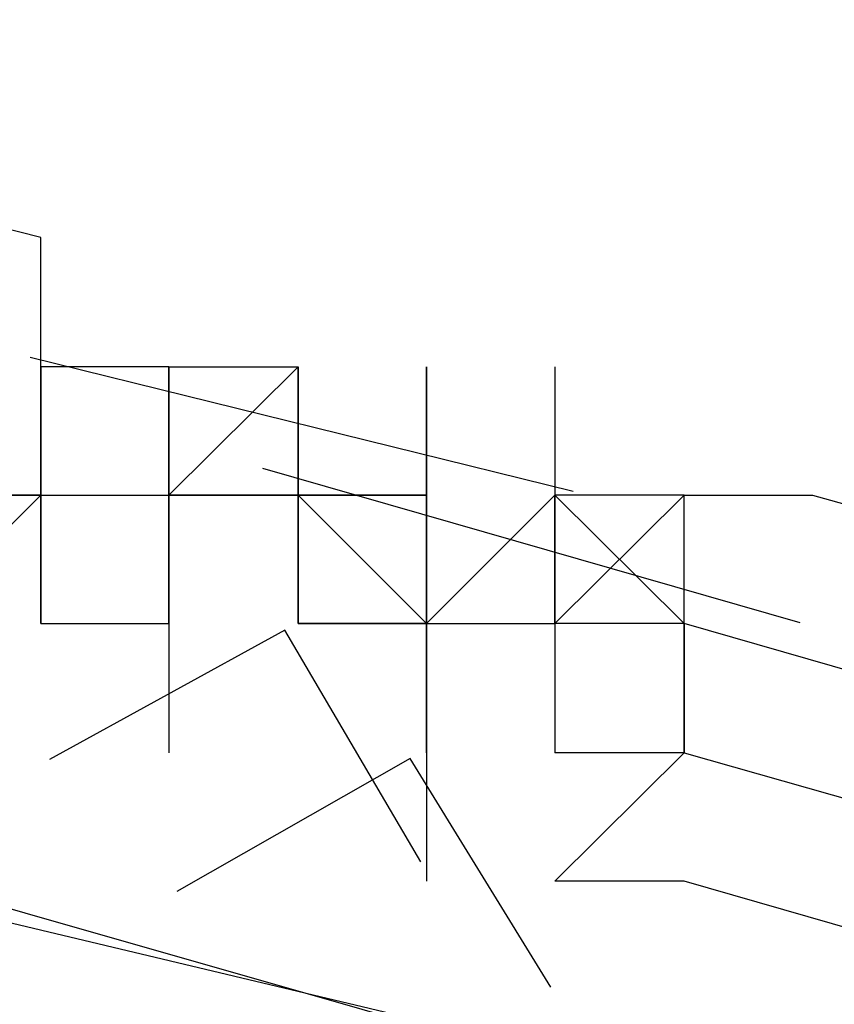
# Model space of a CAD drawing. Header units: feet. Extents: x -79 to 198, y -22 to 181.
# Tile 801 of 982: x 115.4778 to 115.5623, y 150.4183 to 150.5204. Entities that reach past the tile are written whole.
import ezdxf

# ---------------------------------------------------------------- set-up
doc = ezdxf.new("R2010")
doc.units = ezdxf.units.FT
doc.layers.add('A-LINEA', color=7, linetype='CONTINUOUS')

msp = doc.modelspace()

# ---------------------------------------------------------------- linework, layer by layer
at = {"layer": 'A-LINEA'}
for p, q in [((115.48, 150.4978), (115.48, 150.4978)), ((115.48, 150.4978), (115.48, 150.4978)), ((115.4789, 150.4854), (115.5352, 150.4715)), ((115.4789, 150.4854), (115.5352, 150.4715)), ((115.48, 150.4844), (115.48, 150.4844)), ((115.48, 150.4844), (115.48, 150.4844)), ((115.48, 150.4711), (115.48, 150.4844)), ((115.48, 150.4844), (115.48, 150.4844)), ((115.48, 150.4844), (115.48, 150.4844)), ((115.48, 150.4844), (115.48, 150.4844)), ((115.48, 150.4844), (115.48, 150.4844)), ((115.48, 150.4844), (115.48, 150.4844)), ((115.48, 150.4844), (115.48, 150.4844)), ((115.48, 150.4844), (115.48, 150.4711)), ((115.48, 150.4844), (115.48, 150.4711)), ((115.48, 150.4844), (115.48, 150.4844)), ((115.48, 150.4844), (115.48, 150.4711)), ((115.48, 150.4844), (115.48, 150.4711)), ((115.48, 150.4844), (115.48, 150.4844)), ((115.48, 150.4844), (115.48, 150.4844)), ((115.4933, 150.4844), (115.48, 150.4844)), ((115.48, 150.4844), (115.48, 150.4844)), ((115.4933, 150.4844), (115.48, 150.4844)), ((115.48, 150.4844), (115.48, 150.4844)), ((115.48, 150.4844), (115.48, 150.4844)), ((115.48, 150.4711), (115.48, 150.4844)), ((115.48, 150.4844), (115.48, 150.4844)), ((115.48, 150.4844), (115.48, 150.4844)), ((115.48, 150.4844), (115.48, 150.4844)), ((115.48, 150.4844), (115.48, 150.4844)), ((115.48, 150.4844), (115.48, 150.4844)), ((115.48, 150.4711), (115.48, 150.4844)), ((115.48, 150.4844), (115.48, 150.4844)), ((115.48, 150.4844), (115.48, 150.4844)), ((115.48, 150.4844), (115.48, 150.4844)), ((115.48, 150.4844), (115.48, 150.4844)), ((115.48, 150.4844), (115.48, 150.4844)), ((115.48, 150.4844), (115.48, 150.4844)), ((115.48, 150.4844), (115.48, 150.4711)), ((115.48, 150.4844), (115.48, 150.4711)), ((115.48, 150.4844), (115.48, 150.4844)), ((115.48, 150.4844), (115.48, 150.4711)), ((115.48, 150.4844), (115.48, 150.4711)), ((115.48, 150.4844), (115.48, 150.4844)), ((115.48, 150.4844), (115.48, 150.4844)), ((115.4933, 150.4844), (115.48, 150.4844)), ((115.48, 150.4844), (115.48, 150.4844)), ((115.4933, 150.4844), (115.48, 150.4844)), ((115.48, 150.4844), (115.48, 150.4844)), ((115.48, 150.4844), (115.48, 150.4844)), ((115.48, 150.4711), (115.48, 150.4844)), ((115.48, 150.4844), (115.48, 150.4844)), ((115.48, 150.4844), (115.48, 150.4844)), ((115.48, 150.4844), (115.48, 150.4844)), ((115.4933, 150.4844), (115.4933, 150.4844)), ((115.4933, 150.4844), (115.5067, 150.4844)), ((115.4933, 150.4711), (115.4933, 150.4844)), ((115.4933, 150.4844), (115.5067, 150.4844)), ((115.4933, 150.4844), (115.4933, 150.4844)), ((115.4933, 150.4844), (115.4933, 150.4844)), ((115.4933, 150.4844), (115.4933, 150.4844)), ((115.4933, 150.4844), (115.4933, 150.4844)), ((115.4933, 150.4844), (115.4933, 150.4844)), ((115.4933, 150.4844), (115.4933, 150.4844)), ((115.4933, 150.4844), (115.4933, 150.4844)), ((115.4933, 150.4844), (115.4933, 150.4844)), ((115.4933, 150.4844), (115.4933, 150.4844)), ((115.4933, 150.4844), (115.4933, 150.4844)), ((115.4933, 150.4844), (115.4933, 150.4844)), ((115.4933, 150.4844), (115.4933, 150.4844)), ((115.4933, 150.4844), (115.4933, 150.4844)), ((115.4933, 150.4844), (115.4933, 150.4844)), ((115.4933, 150.4844), (115.4933, 150.4844)), ((115.4933, 150.4844), (115.4933, 150.4844)), ((115.4933, 150.4844), (115.4933, 150.4711)), ((115.4933, 150.4844), (115.4933, 150.4844)), ((115.4933, 150.4844), (115.4933, 150.4844)), ((115.4933, 150.4844), (115.5067, 150.4844)), ((115.4933, 150.4711), (115.4933, 150.4844)), ((115.4933, 150.4844), (115.5067, 150.4844)), ((115.4933, 150.4844), (115.4933, 150.4844)), ((115.4933, 150.4844), (115.4933, 150.4844)), ((115.4933, 150.4844), (115.4933, 150.4844)), ((115.4933, 150.4844), (115.4933, 150.4844)), ((115.4933, 150.4844), (115.4933, 150.4844)), ((115.4933, 150.4844), (115.4933, 150.4844)), ((115.4933, 150.4844), (115.4933, 150.4844)), ((115.4933, 150.4844), (115.4933, 150.4844)), ((115.4933, 150.4844), (115.4933, 150.4844)), ((115.4933, 150.4844), (115.4933, 150.4844)), ((115.4933, 150.4844), (115.4933, 150.4844)), ((115.4933, 150.4844), (115.4933, 150.4844)), ((115.4933, 150.4844), (115.4933, 150.4844)), ((115.4933, 150.4844), (115.4933, 150.4844)), ((115.4933, 150.4844), (115.4933, 150.4844)), ((115.4933, 150.4844), (115.4933, 150.4844)), ((115.4933, 150.4844), (115.4933, 150.4711)), ((115.4933, 150.4844), (115.4933, 150.4844)), ((115.5067, 150.4844), (115.5067, 150.4844)), ((115.5067, 150.4844), (115.5067, 150.4844)), ((115.5067, 150.4711), (115.5067, 150.4844)), ((115.5067, 150.4844), (115.5067, 150.4844)), ((115.5067, 150.4844), (115.5067, 150.4844)), ((115.5067, 150.4844), (115.5067, 150.4844)), ((115.5067, 150.4844), (115.5067, 150.4844)), ((115.5067, 150.4711), (115.5067, 150.4844)), ((115.5067, 150.4844), (115.5067, 150.4844)), ((115.5067, 150.4711), (115.5067, 150.4844)), ((115.5067, 150.4844), (115.5067, 150.4844)), ((115.5067, 150.4844), (115.5067, 150.4844)), ((115.5067, 150.4844), (115.5067, 150.4844)), ((115.5067, 150.4844), (115.5067, 150.4844)), ((115.5067, 150.4844), (115.5067, 150.4711)), ((115.5067, 150.4844), (115.5067, 150.4844)), ((115.5067, 150.4844), (115.5067, 150.4844)), ((115.5067, 150.4844), (115.5067, 150.4844)), ((115.5067, 150.4844), (115.5067, 150.4844)), ((115.5067, 150.4844), (115.5067, 150.4844)), ((115.5067, 150.4844), (115.5067, 150.4844)), ((115.5067, 150.4844), (115.5067, 150.4844)), ((115.5067, 150.4844), (115.5067, 150.4844)), ((115.5067, 150.4711), (115.5067, 150.4844)), ((115.5067, 150.4844), (115.5067, 150.4844)), ((115.5067, 150.4844), (115.5067, 150.4844)), ((115.5067, 150.4844), (115.5067, 150.4844)), ((115.5067, 150.4711), (115.5067, 150.4844)), ((115.5067, 150.4844), (115.5067, 150.4844)), ((115.5067, 150.4844), (115.5067, 150.4844)), ((115.5067, 150.4844), (115.5067, 150.4844)), ((115.5067, 150.4844), (115.5067, 150.4844)), ((115.5067, 150.4711), (115.5067, 150.4844)), ((115.5067, 150.4844), (115.5067, 150.4844)), ((115.5067, 150.4711), (115.5067, 150.4844)), ((115.5067, 150.4844), (115.5067, 150.4844)), ((115.5067, 150.4844), (115.5067, 150.4844)), ((115.5067, 150.4844), (115.5067, 150.4844)), ((115.5067, 150.4844), (115.5067, 150.4844)), ((115.5067, 150.4844), (115.5067, 150.4711)), ((115.5067, 150.4844), (115.5067, 150.4844)), ((115.5067, 150.4844), (115.5067, 150.4844)), ((115.5067, 150.4844), (115.5067, 150.4844)), ((115.5067, 150.4844), (115.5067, 150.4844)), ((115.5067, 150.4844), (115.5067, 150.4844)), ((115.5067, 150.4844), (115.5067, 150.4844)), ((115.5067, 150.4844), (115.5067, 150.4844)), ((115.5067, 150.4844), (115.5067, 150.4844)), ((115.5067, 150.4711), (115.5067, 150.4844)), ((115.5067, 150.4844), (115.5067, 150.4844)), ((115.52, 150.4711), (115.52, 150.4844)), ((115.52, 150.4844), (115.52, 150.4844)), ((115.52, 150.4844), (115.52, 150.4711)), ((115.52, 150.4844), (115.52, 150.4844)), ((115.52, 150.4844), (115.52, 150.4711)), ((115.52, 150.4844), (115.52, 150.4711)), ((115.52, 150.4711), (115.52, 150.4844)), ((115.52, 150.4844), (115.52, 150.4844)), ((115.52, 150.4844), (115.52, 150.4711)), ((115.52, 150.4844), (115.52, 150.4844)), ((115.52, 150.4844), (115.52, 150.4711)), ((115.52, 150.4844), (115.52, 150.4711)), ((115.5333, 150.4844), (115.5333, 150.4711)), ((115.5333, 150.4844), (115.5333, 150.4711)), ((115.503, 150.4739), (115.5587, 150.4579)), ((115.503, 150.4739), (115.5587, 150.4579)), ((115.4667, 150.4711), (115.48, 150.4711)), ((115.4667, 150.4578), (115.48, 150.4711)), ((115.48, 150.4711), (115.4667, 150.4711)), ((115.4667, 150.4711), (115.48, 150.4711)), ((115.4667, 150.4578), (115.48, 150.4711)), ((115.48, 150.4711), (115.4667, 150.4711)), ((115.48, 150.4711), (115.48, 150.4711)), ((115.48, 150.4578), (115.48, 150.4711)), ((115.48, 150.4711), (115.48, 150.4711)), ((115.48, 150.4711), (115.48, 150.4711)), ((115.48, 150.4711), (115.48, 150.4711)), ((115.48, 150.4711), (115.48, 150.4711)), ((115.48, 150.4711), (115.48, 150.4711)), ((115.48, 150.4711), (115.48, 150.4711)), ((115.48, 150.4711), (115.48, 150.4711)), ((115.48, 150.4711), (115.48, 150.4711)), ((115.48, 150.4711), (115.48, 150.4711)), ((115.48, 150.4711), (115.4933, 150.4711)), ((115.48, 150.4711), (115.4933, 150.4711)), ((115.48, 150.4711), (115.48, 150.4711)), ((115.48, 150.4711), (115.48, 150.4711)), ((115.48, 150.4711), (115.4933, 150.4711)), ((115.48, 150.4711), (115.4933, 150.4711)), ((115.48, 150.4711), (115.4933, 150.4711)), ((115.48, 150.4711), (115.48, 150.4711)), ((115.48, 150.4711), (115.48, 150.4711)), ((115.48, 150.4711), (115.48, 150.4711)), ((115.48, 150.4711), (115.48, 150.4711)), ((115.48, 150.4711), (115.48, 150.4711)), ((115.48, 150.4711), (115.48, 150.4711)), ((115.48, 150.4711), (115.48, 150.4711)), ((115.48, 150.4711), (115.48, 150.4578)), ((115.48, 150.4711), (115.48, 150.4711)), ((115.48, 150.4711), (115.48, 150.4711)), ((115.48, 150.4711), (115.48, 150.4711)), ((115.48, 150.4711), (115.48, 150.4711)), ((115.48, 150.4578), (115.48, 150.4711)), ((115.48, 150.4711), (115.48, 150.4711)), ((115.48, 150.4711), (115.48, 150.4711)), ((115.48, 150.4711), (115.48, 150.4711)), ((115.48, 150.4711), (115.48, 150.4711)), ((115.48, 150.4711), (115.48, 150.4711)), ((115.48, 150.4711), (115.48, 150.4711)), ((115.48, 150.4711), (115.48, 150.4711)), ((115.48, 150.4711), (115.48, 150.4711)), ((115.48, 150.4711), (115.48, 150.4711)), ((115.48, 150.4711), (115.4933, 150.4711)), ((115.48, 150.4711), (115.4933, 150.4711)), ((115.48, 150.4711), (115.48, 150.4711)), ((115.48, 150.4711), (115.48, 150.4711)), ((115.48, 150.4711), (115.4933, 150.4711)), ((115.48, 150.4711), (115.4933, 150.4711)), ((115.48, 150.4711), (115.4933, 150.4711)), ((115.48, 150.4711), (115.48, 150.4711)), ((115.48, 150.4711), (115.48, 150.4711)), ((115.48, 150.4711), (115.48, 150.4711)), ((115.48, 150.4711), (115.48, 150.4711)), ((115.48, 150.4711), (115.48, 150.4711)), ((115.48, 150.4711), (115.48, 150.4711)), ((115.48, 150.4711), (115.48, 150.4711)), ((115.48, 150.4711), (115.48, 150.4578)), ((115.48, 150.4711), (115.48, 150.4711)), ((115.48, 150.4711), (115.48, 150.4711)), ((115.48, 150.4711), (115.48, 150.4711)), ((115.4933, 150.4711), (115.4933, 150.4711)), ((115.5067, 150.4711), (115.4933, 150.4711)), ((115.4933, 150.4711), (115.4933, 150.4711)), ((115.4933, 150.4711), (115.4933, 150.4711)), ((115.4933, 150.4711), (115.4933, 150.4711)), ((115.4933, 150.4711), (115.4933, 150.4711)), ((115.4933, 150.4711), (115.4933, 150.4711)), ((115.4933, 150.4711), (115.4933, 150.4711)), ((115.4933, 150.4711), (115.4933, 150.4711)), ((115.4933, 150.4711), (115.4933, 150.4711)), ((115.4933, 150.4711), (115.4933, 150.4711)), ((115.4933, 150.4711), (115.4933, 150.4711)), ((115.4933, 150.4711), (115.4933, 150.4711)), ((115.4933, 150.4711), (115.4933, 150.4711)), ((115.4933, 150.4711), (115.4933, 150.4711)), ((115.4933, 150.4711), (115.4933, 150.4711)), ((115.4933, 150.4578), (115.4933, 150.4711)), ((115.4933, 150.4711), (115.4933, 150.4711)), ((115.4933, 150.4711), (115.4933, 150.4711)), ((115.4933, 150.4711), (115.4933, 150.4711)), ((115.4933, 150.4711), (115.4933, 150.4578)), ((115.4933, 150.4711), (115.4933, 150.4578)), ((115.4933, 150.4711), (115.4933, 150.4711)), ((115.4933, 150.4711), (115.4933, 150.4711)), ((115.4933, 150.4711), (115.5067, 150.4711)), ((115.4933, 150.4711), (115.4933, 150.4711)), ((115.5067, 150.4711), (115.4933, 150.4711)), ((115.4933, 150.4711), (115.4933, 150.4711)), ((115.4933, 150.4711), (115.4933, 150.4711)), ((115.4933, 150.4711), (115.4933, 150.4711)), ((115.4933, 150.4578), (115.4933, 150.4711)), ((115.5067, 150.4711), (115.4933, 150.4711)), ((115.4933, 150.4711), (115.4933, 150.4711)), ((115.4933, 150.4711), (115.4933, 150.4711)), ((115.4933, 150.4711), (115.4933, 150.4711)), ((115.4933, 150.4578), (115.4933, 150.4711)), ((115.4933, 150.4711), (115.4933, 150.4711)), ((115.5067, 150.4711), (115.4933, 150.4711)), ((115.4933, 150.4711), (115.4933, 150.4711)), ((115.4933, 150.4711), (115.4933, 150.4711)), ((115.4933, 150.4711), (115.4933, 150.4711)), ((115.4933, 150.4711), (115.4933, 150.4711)), ((115.4933, 150.4711), (115.4933, 150.4711)), ((115.4933, 150.4711), (115.4933, 150.4711)), ((115.4933, 150.4711), (115.4933, 150.4711)), ((115.4933, 150.4711), (115.4933, 150.4711)), ((115.4933, 150.4711), (115.4933, 150.4711)), ((115.4933, 150.4711), (115.4933, 150.4711)), ((115.4933, 150.4711), (115.4933, 150.4711)), ((115.4933, 150.4711), (115.4933, 150.4711)), ((115.4933, 150.4711), (115.4933, 150.4711)), ((115.4933, 150.4711), (115.4933, 150.4711)), ((115.4933, 150.4578), (115.4933, 150.4711)), ((115.4933, 150.4711), (115.4933, 150.4711)), ((115.4933, 150.4711), (115.4933, 150.4711)), ((115.4933, 150.4711), (115.4933, 150.4711)), ((115.4933, 150.4711), (115.4933, 150.4578)), ((115.4933, 150.4711), (115.4933, 150.4578)), ((115.4933, 150.4711), (115.4933, 150.4711)), ((115.4933, 150.4711), (115.4933, 150.4711)), ((115.4933, 150.4711), (115.5067, 150.4711)), ((115.4933, 150.4711), (115.4933, 150.4711)), ((115.5067, 150.4711), (115.4933, 150.4711)), ((115.4933, 150.4711), (115.4933, 150.4711)), ((115.4933, 150.4711), (115.4933, 150.4711)), ((115.4933, 150.4711), (115.4933, 150.4711)), ((115.4933, 150.4578), (115.4933, 150.4711)), ((115.5067, 150.4711), (115.4933, 150.4711)), ((115.4933, 150.4711), (115.4933, 150.4711)), ((115.4933, 150.4711), (115.4933, 150.4711)), ((115.4933, 150.4711), (115.4933, 150.4711)), ((115.4933, 150.4578), (115.4933, 150.4711)), ((115.5067, 150.4711), (115.5067, 150.4711)), ((115.5067, 150.4578), (115.5067, 150.4711)), ((115.5067, 150.4711), (115.5067, 150.4711)), ((115.5067, 150.4578), (115.5067, 150.4711)), ((115.5067, 150.4711), (115.5067, 150.4711)), ((115.5067, 150.4711), (115.5067, 150.4711)), ((115.52, 150.4711), (115.5067, 150.4711)), ((115.5067, 150.4711), (115.5067, 150.4711)), ((115.5067, 150.4711), (115.5067, 150.4711)), ((115.5067, 150.4711), (115.5067, 150.4711)), ((115.5067, 150.4711), (115.5067, 150.4711)), ((115.5067, 150.4711), (115.5067, 150.4711)), ((115.5067, 150.4711), (115.5067, 150.4711)), ((115.5067, 150.4711), (115.5067, 150.4711)), ((115.5067, 150.4711), (115.5067, 150.4711)), ((115.5067, 150.4711), (115.5067, 150.4711)), ((115.5067, 150.4711), (115.5067, 150.4711)), ((115.5067, 150.4711), (115.5067, 150.4711)), ((115.5067, 150.4711), (115.5067, 150.4711)), ((115.5067, 150.4711), (115.5067, 150.4711)), ((115.5067, 150.4711), (115.5067, 150.4711)), ((115.5067, 150.4711), (115.5067, 150.4711)), ((115.5067, 150.4711), (115.5067, 150.4711)), ((115.5067, 150.4711), (115.5067, 150.4711)), ((115.5067, 150.4711), (115.5067, 150.4711)), ((115.5067, 150.4578), (115.5067, 150.4711)), ((115.5067, 150.4711), (115.5067, 150.4711)), ((115.5067, 150.4711), (115.5067, 150.4711)), ((115.5067, 150.4711), (115.5067, 150.4711)), ((115.5067, 150.4711), (115.5067, 150.4711)), ((115.5067, 150.4711), (115.5067, 150.4711)), ((115.5067, 150.4711), (115.5067, 150.4711)), ((115.5067, 150.4711), (115.5067, 150.4711)), ((115.5067, 150.4711), (115.5067, 150.4711)), ((115.5067, 150.4711), (115.5067, 150.4711)), ((115.5067, 150.4711), (115.5067, 150.4711)), ((115.5067, 150.4711), (115.5067, 150.4711)), ((115.5067, 150.4711), (115.5067, 150.4711)), ((115.5067, 150.4711), (115.5067, 150.4711)), ((115.5067, 150.4711), (115.5067, 150.4711)), ((115.5067, 150.4711), (115.5067, 150.4711)), ((115.5067, 150.4711), (115.5067, 150.4711)), ((115.5067, 150.4711), (115.5067, 150.4711)), ((115.5067, 150.4711), (115.5067, 150.4711)), ((115.5067, 150.4711), (115.5067, 150.4711)), ((115.5067, 150.4711), (115.5067, 150.4711)), ((115.5067, 150.4711), (115.5067, 150.4711)), ((115.5067, 150.4578), (115.5067, 150.4711)), ((115.5067, 150.4578), (115.5067, 150.4711)), ((115.5067, 150.4711), (115.5067, 150.4711)), ((115.5067, 150.4711), (115.5067, 150.4711)), ((115.5067, 150.4711), (115.5067, 150.4711)), ((115.5067, 150.4578), (115.5067, 150.4711)), ((115.5067, 150.4711), (115.5067, 150.4711)), ((115.5067, 150.4578), (115.5067, 150.4711)), ((115.5067, 150.4711), (115.5067, 150.4711)), ((115.5067, 150.4711), (115.5067, 150.4711)), ((115.52, 150.4711), (115.5067, 150.4711)), ((115.5067, 150.4711), (115.5067, 150.4711)), ((115.5067, 150.4711), (115.5067, 150.4711)), ((115.5067, 150.4711), (115.5067, 150.4711)), ((115.5067, 150.4711), (115.5067, 150.4711)), ((115.5067, 150.4711), (115.5067, 150.4711)), ((115.5067, 150.4711), (115.5067, 150.4711)), ((115.5067, 150.4711), (115.5067, 150.4711)), ((115.5067, 150.4711), (115.5067, 150.4711)), ((115.5067, 150.4711), (115.5067, 150.4711)), ((115.5067, 150.4711), (115.5067, 150.4711)), ((115.5067, 150.4711), (115.5067, 150.4711)), ((115.5067, 150.4711), (115.5067, 150.4711)), ((115.5067, 150.4711), (115.5067, 150.4711)), ((115.5067, 150.4711), (115.5067, 150.4711)), ((115.5067, 150.4711), (115.5067, 150.4711)), ((115.5067, 150.4711), (115.5067, 150.4711)), ((115.5067, 150.4711), (115.5067, 150.4711)), ((115.5067, 150.4711), (115.5067, 150.4711)), ((115.5067, 150.4578), (115.5067, 150.4711)), ((115.5067, 150.4711), (115.5067, 150.4711)), ((115.5067, 150.4711), (115.5067, 150.4711)), ((115.5067, 150.4711), (115.5067, 150.4711)), ((115.5067, 150.4711), (115.5067, 150.4711)), ((115.5067, 150.4711), (115.5067, 150.4711)), ((115.5067, 150.4711), (115.5067, 150.4711)), ((115.5067, 150.4711), (115.5067, 150.4711)), ((115.5067, 150.4711), (115.5067, 150.4711)), ((115.5067, 150.4711), (115.5067, 150.4711)), ((115.5067, 150.4711), (115.5067, 150.4711)), ((115.5067, 150.4711), (115.5067, 150.4711)), ((115.5067, 150.4711), (115.5067, 150.4711)), ((115.5067, 150.4711), (115.5067, 150.4711)), ((115.5067, 150.4711), (115.5067, 150.4711)), ((115.5067, 150.4711), (115.5067, 150.4711)), ((115.5067, 150.4711), (115.5067, 150.4711)), ((115.5067, 150.4711), (115.5067, 150.4711)), ((115.5067, 150.4711), (115.5067, 150.4711)), ((115.5067, 150.4711), (115.5067, 150.4711)), ((115.5067, 150.4711), (115.5067, 150.4711)), ((115.5067, 150.4711), (115.5067, 150.4711)), ((115.5067, 150.4578), (115.5067, 150.4711)), ((115.5067, 150.4578), (115.5067, 150.4711)), ((115.5067, 150.4711), (115.5067, 150.4711)), ((115.5067, 150.4711), (115.5067, 150.4711)), ((115.52, 150.4711), (115.52, 150.4711)), ((115.52, 150.4711), (115.52, 150.4711)), ((115.52, 150.4711), (115.52, 150.4711)), ((115.52, 150.4711), (115.52, 150.4711)), ((115.52, 150.4711), (115.52, 150.4711)), ((115.52, 150.4711), (115.52, 150.4711)), ((115.52, 150.4711), (115.52, 150.4711)), ((115.52, 150.4711), (115.52, 150.4711)), ((115.52, 150.4711), (115.52, 150.4711)), ((115.52, 150.4711), (115.52, 150.4711)), ((115.52, 150.4711), (115.52, 150.4711)), ((115.52, 150.4711), (115.52, 150.4711)), ((115.52, 150.4711), (115.52, 150.4711)), ((115.52, 150.4711), (115.52, 150.4711)), ((115.52, 150.4711), (115.52, 150.4711)), ((115.52, 150.4711), (115.52, 150.4711)), ((115.52, 150.4711), (115.52, 150.4711)), ((115.52, 150.4711), (115.52, 150.4711)), ((115.52, 150.4711), (115.52, 150.4711)), ((115.52, 150.4711), (115.52, 150.4711)), ((115.52, 150.4711), (115.52, 150.4711)), ((115.52, 150.4711), (115.52, 150.4711)), ((115.52, 150.4711), (115.52, 150.4711)), ((115.52, 150.4711), (115.52, 150.4711)), ((115.52, 150.4711), (115.52, 150.4711)), ((115.52, 150.4711), (115.52, 150.4711)), ((115.52, 150.4711), (115.52, 150.4711)), ((115.52, 150.4711), (115.52, 150.4711)), ((115.52, 150.4711), (115.52, 150.4711)), ((115.52, 150.4711), (115.52, 150.4711)), ((115.52, 150.4711), (115.52, 150.4711)), ((115.52, 150.4711), (115.52, 150.4711)), ((115.52, 150.4711), (115.52, 150.4711)), ((115.52, 150.4711), (115.52, 150.4711)), ((115.52, 150.4711), (115.52, 150.4711)), ((115.52, 150.4711), (115.52, 150.4711)), ((115.52, 150.4711), (115.52, 150.4711)), ((115.52, 150.4711), (115.52, 150.4711)), ((115.52, 150.4711), (115.52, 150.4711)), ((115.52, 150.4711), (115.52, 150.4711)), ((115.52, 150.4711), (115.52, 150.4711)), ((115.52, 150.4711), (115.52, 150.4711)), ((115.52, 150.4711), (115.52, 150.4711)), ((115.52, 150.4711), (115.52, 150.4711)), ((115.52, 150.4711), (115.52, 150.4711)), ((115.52, 150.4711), (115.52, 150.4711)), ((115.52, 150.4711), (115.52, 150.4711)), ((115.52, 150.4711), (115.52, 150.4711)), ((115.52, 150.4711), (115.52, 150.4711)), ((115.52, 150.4711), (115.52, 150.4711)), ((115.52, 150.4711), (115.52, 150.4711)), ((115.52, 150.4711), (115.52, 150.4711)), ((115.52, 150.4711), (115.52, 150.4711)), ((115.52, 150.4711), (115.52, 150.4711)), ((115.52, 150.4711), (115.52, 150.4711)), ((115.52, 150.4711), (115.52, 150.4711)), ((115.52, 150.4711), (115.52, 150.4711)), ((115.52, 150.4711), (115.52, 150.4711)), ((115.52, 150.4711), (115.52, 150.4711)), ((115.52, 150.4711), (115.52, 150.4711)), ((115.52, 150.4711), (115.52, 150.4711)), ((115.52, 150.4711), (115.52, 150.4711)), ((115.52, 150.4711), (115.52, 150.4711)), ((115.52, 150.4711), (115.52, 150.4711)), ((115.52, 150.4711), (115.52, 150.4711)), ((115.52, 150.4711), (115.52, 150.4711)), ((115.52, 150.4711), (115.52, 150.4711)), ((115.52, 150.4711), (115.52, 150.4711)), ((115.52, 150.4711), (115.52, 150.4711)), ((115.52, 150.4711), (115.52, 150.4711)), ((115.52, 150.4711), (115.52, 150.4711)), ((115.52, 150.4711), (115.52, 150.4711)), ((115.52, 150.4711), (115.52, 150.4711)), ((115.52, 150.4711), (115.52, 150.4711)), ((115.52, 150.4711), (115.52, 150.4711)), ((115.52, 150.4711), (115.52, 150.4711)), ((115.52, 150.4711), (115.52, 150.4711)), ((115.52, 150.4711), (115.52, 150.4711)), ((115.52, 150.4711), (115.52, 150.4711)), ((115.52, 150.4711), (115.52, 150.4711)), ((115.52, 150.4711), (115.52, 150.4711)), ((115.52, 150.4711), (115.52, 150.4711)), ((115.52, 150.4711), (115.52, 150.4711)), ((115.52, 150.4711), (115.52, 150.4711)), ((115.52, 150.4711), (115.52, 150.4711)), ((115.52, 150.4711), (115.52, 150.4711)), ((115.52, 150.4711), (115.52, 150.4711)), ((115.52, 150.4711), (115.52, 150.4711)), ((115.52, 150.4711), (115.52, 150.4711)), ((115.52, 150.4711), (115.52, 150.4711)), ((115.52, 150.4711), (115.52, 150.4711)), ((115.52, 150.4711), (115.52, 150.4711)), ((115.52, 150.4711), (115.52, 150.4711)), ((115.52, 150.4711), (115.52, 150.4711)), ((115.52, 150.4711), (115.52, 150.4711)), ((115.52, 150.4711), (115.52, 150.4711)), ((115.52, 150.4711), (115.52, 150.4711)), ((115.52, 150.4711), (115.52, 150.4711)), ((115.52, 150.4711), (115.52, 150.4711)), ((115.52, 150.4711), (115.52, 150.4711)), ((115.52, 150.4711), (115.52, 150.4711)), ((115.52, 150.4711), (115.52, 150.4711)), ((115.52, 150.4711), (115.52, 150.4711)), ((115.52, 150.4711), (115.52, 150.4711)), ((115.52, 150.4711), (115.52, 150.4711)), ((115.52, 150.4711), (115.52, 150.4711)), ((115.52, 150.4711), (115.52, 150.4711)), ((115.52, 150.4711), (115.52, 150.4711)), ((115.52, 150.4711), (115.52, 150.4711)), ((115.52, 150.4711), (115.52, 150.4711)), ((115.52, 150.4711), (115.52, 150.4711)), ((115.52, 150.4711), (115.52, 150.4711)), ((115.52, 150.4711), (115.52, 150.4711)), ((115.52, 150.4711), (115.52, 150.4711)), ((115.5333, 150.4711), (115.5333, 150.4711)), ((115.5333, 150.4711), (115.5333, 150.4711)), ((115.5467, 150.4711), (115.5333, 150.4711)), ((115.5333, 150.4711), (115.5333, 150.4711)), ((115.5333, 150.4711), (115.5333, 150.4711)), ((115.5333, 150.4578), (115.5333, 150.4711)), ((115.5333, 150.4711), (115.5333, 150.4711)), ((115.5333, 150.4711), (115.5333, 150.4711)), ((115.5333, 150.4711), (115.5333, 150.4711)), ((115.5333, 150.4711), (115.5333, 150.4711)), ((115.5333, 150.4711), (115.5333, 150.4578)), ((115.5333, 150.4711), (115.5333, 150.4711)), ((115.5333, 150.4711), (115.5333, 150.4711)), ((115.5467, 150.4578), (115.5333, 150.4711)), ((115.5467, 150.4711), (115.5333, 150.4578)), ((115.5333, 150.4711), (115.5333, 150.4711)), ((115.5333, 150.4711), (115.5333, 150.4711)), ((115.5333, 150.4711), (115.5333, 150.4711)), ((115.5333, 150.4711), (115.5333, 150.4711)), ((115.5333, 150.4711), (115.5333, 150.4711)), ((115.5333, 150.4711), (115.5333, 150.4711)), ((115.5333, 150.4711), (115.5333, 150.4711)), ((115.5333, 150.4711), (115.5333, 150.4711)), ((115.5333, 150.4711), (115.5333, 150.4711)), ((115.5333, 150.4711), (115.5333, 150.4711)), ((115.5333, 150.4711), (115.5333, 150.4711)), ((115.5333, 150.4711), (115.5333, 150.4711)), ((115.5333, 150.4711), (115.5333, 150.4711)), ((115.5333, 150.4711), (115.5333, 150.4711)), ((115.5333, 150.4711), (115.5333, 150.4711)), ((115.5333, 150.4711), (115.5333, 150.4711)), ((115.5333, 150.4711), (115.5333, 150.4711)), ((115.5467, 150.4711), (115.5333, 150.4711)), ((115.5333, 150.4711), (115.5333, 150.4711)), ((115.5333, 150.4711), (115.5333, 150.4711)), ((115.5333, 150.4578), (115.5333, 150.4711)), ((115.5333, 150.4711), (115.5333, 150.4711)), ((115.5333, 150.4711), (115.5333, 150.4711)), ((115.5333, 150.4711), (115.5333, 150.4711)), ((115.5333, 150.4711), (115.5333, 150.4711)), ((115.5333, 150.4711), (115.5333, 150.4578)), ((115.5333, 150.4711), (115.5333, 150.4711)), ((115.5333, 150.4711), (115.5333, 150.4711)), ((115.5467, 150.4578), (115.5333, 150.4711)), ((115.5467, 150.4711), (115.5333, 150.4578)), ((115.5333, 150.4711), (115.5333, 150.4711)), ((115.5333, 150.4711), (115.5333, 150.4711)), ((115.5333, 150.4711), (115.5333, 150.4711)), ((115.5333, 150.4711), (115.5333, 150.4711)), ((115.5333, 150.4711), (115.5333, 150.4711)), ((115.5333, 150.4711), (115.5333, 150.4711)), ((115.5333, 150.4711), (115.5333, 150.4711)), ((115.5333, 150.4711), (115.5333, 150.4711)), ((115.5333, 150.4711), (115.5333, 150.4711)), ((115.5333, 150.4711), (115.5333, 150.4711)), ((115.5333, 150.4711), (115.5333, 150.4711)), ((115.5333, 150.4711), (115.5333, 150.4711)), ((115.5333, 150.4711), (115.5333, 150.4711)), ((115.5333, 150.4711), (115.5333, 150.4711)), ((115.5333, 150.4711), (115.5333, 150.4711)), ((115.5467, 150.4711), (115.5467, 150.4711)), ((115.5467, 150.4711), (115.5467, 150.4711)), ((115.5467, 150.4711), (115.5467, 150.4711)), ((115.5467, 150.4711), (115.5467, 150.4711)), ((115.5467, 150.4711), (115.5467, 150.4711)), ((115.5467, 150.4711), (115.5467, 150.4711)), ((115.5467, 150.4711), (115.5467, 150.4711)), ((115.5467, 150.4711), (115.5467, 150.4711)), ((115.5467, 150.4711), (115.5467, 150.4711)), ((115.5467, 150.4711), (115.5467, 150.4711)), ((115.5467, 150.4711), (115.5467, 150.4711)), ((115.5467, 150.4578), (115.5467, 150.4711)), ((115.5467, 150.4711), (115.5467, 150.4711)), ((115.5467, 150.4711), (115.5467, 150.4711)), ((115.5467, 150.4711), (115.5467, 150.4711)), ((115.5467, 150.4711), (115.5467, 150.4711)), ((115.5467, 150.4711), (115.5467, 150.4711)), ((115.5467, 150.4711), (115.5467, 150.4711)), ((115.5467, 150.4711), (115.5467, 150.4711)), ((115.5467, 150.4711), (115.5467, 150.4711)), ((115.5467, 150.4711), (115.5467, 150.4711)), ((115.5467, 150.4711), (115.5467, 150.4711)), ((115.5467, 150.4711), (115.5467, 150.4711)), ((115.5467, 150.4711), (115.5467, 150.4711)), ((115.5467, 150.4711), (115.5467, 150.4711)), ((115.5467, 150.4711), (115.5467, 150.4711)), ((115.5467, 150.4578), (115.5467, 150.4711)), ((115.5467, 150.4711), (115.5467, 150.4711)), ((115.5467, 150.4711), (115.5467, 150.4711)), ((115.5467, 150.4711), (115.5467, 150.4711)), ((115.48, 150.4578), (115.48, 150.4578)), ((115.48, 150.4578), (115.48, 150.4578)), ((115.48, 150.4578), (115.48, 150.4578)), ((115.48, 150.4578), (115.4933, 150.4578)), ((115.48, 150.4578), (115.48, 150.4578)), ((115.48, 150.4578), (115.48, 150.4578)), ((115.48, 150.4578), (115.48, 150.4578)), ((115.48, 150.4578), (115.48, 150.4578)), ((115.48, 150.4578), (115.48, 150.4578)), ((115.48, 150.4578), (115.48, 150.4578)), ((115.48, 150.4578), (115.48, 150.4578)), ((115.48, 150.4578), (115.48, 150.4578)), ((115.48, 150.4578), (115.48, 150.4578)), ((115.48, 150.4578), (115.48, 150.4578)), ((115.48, 150.4578), (115.48, 150.4578)), ((115.48, 150.4578), (115.48, 150.4578)), ((115.48, 150.4578), (115.4933, 150.4578)), ((115.48, 150.4578), (115.48, 150.4578)), ((115.48, 150.4578), (115.48, 150.4578)), ((115.48, 150.4578), (115.48, 150.4578)), ((115.48, 150.4578), (115.48, 150.4578)), ((115.48, 150.4578), (115.48, 150.4578)), ((115.48, 150.4578), (115.48, 150.4578)), ((115.48, 150.4578), (115.48, 150.4578)), ((115.48, 150.4578), (115.48, 150.4578)), ((115.48, 150.4578), (115.48, 150.4578)), ((115.4933, 150.4578), (115.4933, 150.4578)), ((115.4933, 150.4578), (115.4933, 150.4578)), ((115.4933, 150.4578), (115.4933, 150.4578)), ((115.4933, 150.4578), (115.4933, 150.4578)), ((115.4933, 150.4578), (115.4933, 150.4578)), ((115.4933, 150.4578), (115.4933, 150.4578)), ((115.4933, 150.4578), (115.4933, 150.4578)), ((115.4933, 150.4578), (115.4933, 150.4578)), ((115.4933, 150.4578), (115.4933, 150.4578)), ((115.4933, 150.4578), (115.4933, 150.4578)), ((115.4933, 150.4578), (115.4933, 150.4578)), ((115.4933, 150.4578), (115.4933, 150.4578)), ((115.4933, 150.4578), (115.4933, 150.4578)), ((115.4933, 150.4578), (115.4933, 150.4578)), ((115.4933, 150.4578), (115.4933, 150.4578)), ((115.4933, 150.4578), (115.4933, 150.4578)), ((115.4933, 150.4578), (115.4933, 150.4578)), ((115.4933, 150.4578), (115.4933, 150.4578)), ((115.4933, 150.4578), (115.4933, 150.4578)), ((115.4933, 150.4578), (115.4933, 150.4578)), ((115.4933, 150.4578), (115.4933, 150.4578)), ((115.4933, 150.4578), (115.4933, 150.4578)), ((115.4933, 150.4578), (115.4933, 150.4578)), ((115.4933, 150.4578), (115.4933, 150.4578)), ((115.4933, 150.4578), (115.4933, 150.4578)), ((115.4933, 150.4578), (115.4933, 150.4578)), ((115.4933, 150.4578), (115.4933, 150.4578)), ((115.4933, 150.4578), (115.4933, 150.4578)), ((115.4933, 150.4578), (115.4933, 150.4578)), ((115.4933, 150.4578), (115.4933, 150.4578)), ((115.4933, 150.4578), (115.4933, 150.4578)), ((115.4933, 150.4578), (115.4933, 150.4578)), ((115.4933, 150.4578), (115.4933, 150.4578)), ((115.4933, 150.4578), (115.4933, 150.4578)), ((115.4933, 150.4578), (115.4933, 150.4578)), ((115.4933, 150.4578), (115.4933, 150.4578)), ((115.4933, 150.4578), (115.4933, 150.4578)), ((115.4933, 150.4578), (115.4933, 150.4578)), ((115.4933, 150.4578), (115.4933, 150.4578)), ((115.4933, 150.4578), (115.4933, 150.4578)), ((115.4933, 150.4578), (115.4933, 150.4578)), ((115.4933, 150.4578), (115.4933, 150.4578)), ((115.4933, 150.4578), (115.4933, 150.4578)), ((115.4933, 150.4578), (115.4933, 150.4578)), ((115.4933, 150.4578), (115.4933, 150.4578)), ((115.4933, 150.4578), (115.4933, 150.4578)), ((115.4933, 150.4578), (115.4933, 150.4578)), ((115.4933, 150.4578), (115.4933, 150.4578)), ((115.4933, 150.4578), (115.4933, 150.4578)), ((115.4933, 150.4578), (115.4933, 150.4578)), ((115.4933, 150.4578), (115.4933, 150.4578)), ((115.4933, 150.4578), (115.4933, 150.4578)), ((115.5067, 150.4578), (115.5067, 150.4578)), ((115.52, 150.4578), (115.5067, 150.4578)), ((115.5067, 150.4578), (115.5067, 150.4578)), ((115.5067, 150.4578), (115.5067, 150.4578)), ((115.5067, 150.4578), (115.5067, 150.4578)), ((115.5067, 150.4578), (115.5067, 150.4578)), ((115.5067, 150.4578), (115.5067, 150.4578)), ((115.5067, 150.4578), (115.5067, 150.4578)), ((115.5067, 150.4578), (115.5067, 150.4578)), ((115.5067, 150.4578), (115.5067, 150.4578)), ((115.5067, 150.4578), (115.5067, 150.4578)), ((115.5067, 150.4578), (115.5067, 150.4578)), ((115.5067, 150.4578), (115.5067, 150.4578)), ((115.5067, 150.4578), (115.5067, 150.4578)), ((115.5067, 150.4578), (115.5067, 150.4578)), ((115.5067, 150.4578), (115.5067, 150.4578)), ((115.5067, 150.4578), (115.5067, 150.4578)), ((115.5067, 150.4578), (115.5067, 150.4578)), ((115.5067, 150.4578), (115.5067, 150.4578)), ((115.5067, 150.4578), (115.5067, 150.4578)), ((115.52, 150.4578), (115.5067, 150.4578)), ((115.5067, 150.4578), (115.5067, 150.4578)), ((115.5067, 150.4578), (115.5067, 150.4578)), ((115.5067, 150.4578), (115.5067, 150.4578)), ((115.5067, 150.4578), (115.5067, 150.4578)), ((115.5067, 150.4578), (115.5067, 150.4578)), ((115.5067, 150.4578), (115.5067, 150.4578)), ((115.5067, 150.4578), (115.5067, 150.4578)), ((115.5067, 150.4578), (115.5067, 150.4578)), ((115.5067, 150.4578), (115.5067, 150.4578)), ((115.5067, 150.4578), (115.5067, 150.4578)), ((115.5067, 150.4578), (115.5067, 150.4578)), ((115.5067, 150.4578), (115.5067, 150.4578)), ((115.5067, 150.4578), (115.5067, 150.4578)), ((115.5067, 150.4578), (115.52, 150.4578)), ((115.52, 150.4578), (115.5067, 150.4578)), ((115.5067, 150.4578), (115.5067, 150.4578)), ((115.5067, 150.4578), (115.5067, 150.4578)), ((115.5067, 150.4578), (115.5067, 150.4578)), ((115.5067, 150.4578), (115.5067, 150.4578)), ((115.5067, 150.4578), (115.5067, 150.4578)), ((115.52, 150.4578), (115.5067, 150.4578)), ((115.5067, 150.4578), (115.5067, 150.4578)), ((115.5067, 150.4578), (115.5067, 150.4578)), ((115.5067, 150.4578), (115.5067, 150.4578)), ((115.5067, 150.4578), (115.5067, 150.4578)), ((115.5067, 150.4578), (115.5067, 150.4578)), ((115.5067, 150.4578), (115.5067, 150.4578)), ((115.5067, 150.4578), (115.5067, 150.4578)), ((115.5067, 150.4578), (115.5067, 150.4578)), ((115.5067, 150.4578), (115.5067, 150.4578)), ((115.5067, 150.4578), (115.5067, 150.4578)), ((115.5067, 150.4578), (115.5067, 150.4578)), ((115.5067, 150.4578), (115.5067, 150.4578)), ((115.5067, 150.4578), (115.5067, 150.4578)), ((115.5067, 150.4578), (115.5067, 150.4578)), ((115.5067, 150.4578), (115.5067, 150.4578)), ((115.5067, 150.4578), (115.5067, 150.4578)), ((115.5067, 150.4578), (115.5067, 150.4578)), ((115.5067, 150.4578), (115.5067, 150.4578)), ((115.52, 150.4578), (115.5067, 150.4578)), ((115.5067, 150.4578), (115.5067, 150.4578)), ((115.5067, 150.4578), (115.5067, 150.4578)), ((115.5067, 150.4578), (115.5067, 150.4578)), ((115.5067, 150.4578), (115.5067, 150.4578)), ((115.5067, 150.4578), (115.5067, 150.4578)), ((115.5067, 150.4578), (115.5067, 150.4578)), ((115.5067, 150.4578), (115.5067, 150.4578)), ((115.5067, 150.4578), (115.5067, 150.4578)), ((115.5067, 150.4578), (115.5067, 150.4578)), ((115.5067, 150.4578), (115.5067, 150.4578)), ((115.5067, 150.4578), (115.5067, 150.4578)), ((115.5067, 150.4578), (115.5067, 150.4578)), ((115.5067, 150.4578), (115.5067, 150.4578)), ((115.5067, 150.4578), (115.52, 150.4578)), ((115.52, 150.4578), (115.5067, 150.4578)), ((115.5067, 150.4578), (115.5067, 150.4578)), ((115.5067, 150.4578), (115.5067, 150.4578)), ((115.5067, 150.4578), (115.5067, 150.4578)), ((115.5067, 150.4578), (115.5067, 150.4578)), ((115.52, 150.4578), (115.52, 150.4578)), ((115.52, 150.4578), (115.52, 150.4578)), ((115.52, 150.4578), (115.52, 150.4578)), ((115.52, 150.4578), (115.52, 150.4578)), ((115.52, 150.4578), (115.52, 150.4578)), ((115.52, 150.4578), (115.52, 150.4578)), ((115.52, 150.4578), (115.52, 150.4578)), ((115.52, 150.4578), (115.52, 150.4578)), ((115.52, 150.4578), (115.52, 150.4578)), ((115.52, 150.4578), (115.52, 150.4578)), ((115.52, 150.4578), (115.52, 150.4578)), ((115.52, 150.4578), (115.52, 150.4578)), ((115.52, 150.4578), (115.52, 150.4578)), ((115.52, 150.4578), (115.52, 150.4578)), ((115.52, 150.4578), (115.52, 150.4578)), ((115.52, 150.4578), (115.52, 150.4578)), ((115.52, 150.4578), (115.52, 150.4578)), ((115.52, 150.4578), (115.52, 150.4578)), ((115.52, 150.4578), (115.52, 150.4578)), ((115.52, 150.4578), (115.52, 150.4578)), ((115.52, 150.4578), (115.52, 150.4578)), ((115.52, 150.4578), (115.52, 150.4578)), ((115.52, 150.4578), (115.52, 150.4578)), ((115.52, 150.4578), (115.52, 150.4578)), ((115.52, 150.4578), (115.52, 150.4578)), ((115.52, 150.4578), (115.5333, 150.4578)), ((115.52, 150.4578), (115.5333, 150.4578)), ((115.52, 150.4578), (115.52, 150.4578)), ((115.52, 150.4578), (115.5333, 150.4578)), ((115.52, 150.4578), (115.5333, 150.4578)), ((115.52, 150.4578), (115.52, 150.4578)), ((115.52, 150.4578), (115.52, 150.4578)), ((115.52, 150.4444), (115.52, 150.4578)), ((115.52, 150.4578), (115.52, 150.4578)), ((115.52, 150.4578), (115.52, 150.4578)), ((115.52, 150.4578), (115.52, 150.4578)), ((115.52, 150.4578), (115.52, 150.4578)), ((115.52, 150.4578), (115.52, 150.4578)), ((115.52, 150.4578), (115.52, 150.4578)), ((115.52, 150.4578), (115.52, 150.4578)), ((115.52, 150.4578), (115.52, 150.4578)), ((115.52, 150.4578), (115.52, 150.4444)), ((115.52, 150.4578), (115.52, 150.4444)), ((115.52, 150.4578), (115.52, 150.4578)), ((115.52, 150.4578), (115.52, 150.4578)), ((115.52, 150.4578), (115.52, 150.4578)), ((115.52, 150.4578), (115.52, 150.4578)), ((115.52, 150.4578), (115.52, 150.4578)), ((115.52, 150.4578), (115.52, 150.4578)), ((115.52, 150.4578), (115.52, 150.4578)), ((115.52, 150.4578), (115.52, 150.4578)), ((115.52, 150.4578), (115.52, 150.4578)), ((115.52, 150.4578), (115.52, 150.4578)), ((115.52, 150.4578), (115.52, 150.4578)), ((115.52, 150.4578), (115.52, 150.4578)), ((115.52, 150.4578), (115.52, 150.4578)), ((115.52, 150.4578), (115.52, 150.4578)), ((115.52, 150.4578), (115.52, 150.4578)), ((115.52, 150.4578), (115.52, 150.4578)), ((115.52, 150.4578), (115.52, 150.4578)), ((115.52, 150.4578), (115.52, 150.4578)), ((115.52, 150.4578), (115.52, 150.4578)), ((115.52, 150.4578), (115.52, 150.4578)), ((115.52, 150.4578), (115.52, 150.4578)), ((115.52, 150.4578), (115.52, 150.4578)), ((115.52, 150.4578), (115.52, 150.4578)), ((115.52, 150.4578), (115.52, 150.4578)), ((115.52, 150.4578), (115.52, 150.4578)), ((115.52, 150.4578), (115.52, 150.4578)), ((115.52, 150.4578), (115.5333, 150.4578)), ((115.52, 150.4578), (115.5333, 150.4578)), ((115.52, 150.4578), (115.52, 150.4578)), ((115.52, 150.4578), (115.5333, 150.4578)), ((115.52, 150.4578), (115.5333, 150.4578)), ((115.52, 150.4578), (115.52, 150.4578)), ((115.52, 150.4578), (115.52, 150.4578)), ((115.52, 150.4444), (115.52, 150.4578)), ((115.52, 150.4578), (115.52, 150.4578)), ((115.52, 150.4578), (115.52, 150.4578)), ((115.52, 150.4578), (115.52, 150.4578)), ((115.52, 150.4578), (115.52, 150.4578)), ((115.52, 150.4578), (115.52, 150.4578)), ((115.52, 150.4578), (115.52, 150.4578)), ((115.52, 150.4578), (115.52, 150.4578)), ((115.52, 150.4578), (115.52, 150.4578)), ((115.52, 150.4578), (115.52, 150.4444)), ((115.52, 150.4578), (115.52, 150.4444)), ((115.52, 150.4578), (115.52, 150.4578)), ((115.5333, 150.4578), (115.5333, 150.4578)), ((115.5333, 150.4578), (115.5333, 150.4578)), ((115.5333, 150.4578), (115.5333, 150.4578)), ((115.5333, 150.4578), (115.5333, 150.4578)), ((115.5333, 150.4578), (115.5333, 150.4578)), ((115.5333, 150.4578), (115.5333, 150.4578)), ((115.5333, 150.4578), (115.5333, 150.4578)), ((115.5333, 150.4578), (115.5333, 150.4578)), ((115.5333, 150.4578), (115.5333, 150.4578)), ((115.5333, 150.4578), (115.5333, 150.4578)), ((115.5333, 150.4578), (115.5333, 150.4578)), ((115.5333, 150.4578), (115.5333, 150.4578)), ((115.5333, 150.4578), (115.5333, 150.4578)), ((115.5333, 150.4578), (115.5333, 150.4578)), ((115.5333, 150.4578), (115.5333, 150.4578)), ((115.5333, 150.4578), (115.5333, 150.4578)), ((115.5467, 150.4578), (115.5333, 150.4578)), ((115.5333, 150.4578), (115.5333, 150.4578)), ((115.5333, 150.4578), (115.5333, 150.4578)), ((115.5333, 150.4578), (115.5333, 150.4578)), ((115.5333, 150.4578), (115.5333, 150.4578)), ((115.5333, 150.4578), (115.5333, 150.4578)), ((115.5333, 150.4578), (115.5333, 150.4578)), ((115.5333, 150.4578), (115.5333, 150.4444)), ((115.5333, 150.4578), (115.5333, 150.4578)), ((115.5333, 150.4578), (115.5333, 150.4578)), ((115.5333, 150.4578), (115.5333, 150.4578)), ((115.5333, 150.4578), (115.5333, 150.4578)), ((115.5333, 150.4578), (115.5333, 150.4578)), ((115.5333, 150.4578), (115.5333, 150.4578)), ((115.5333, 150.4578), (115.5333, 150.4578)), ((115.5333, 150.4578), (115.5333, 150.4578)), ((115.5333, 150.4578), (115.5333, 150.4578)), ((115.5333, 150.4578), (115.5333, 150.4578)), ((115.5333, 150.4578), (115.5333, 150.4578)), ((115.5333, 150.4578), (115.5333, 150.4578)), ((115.5333, 150.4578), (115.5333, 150.4578)), ((115.5333, 150.4578), (115.5333, 150.4578)), ((115.5333, 150.4578), (115.5333, 150.4578)), ((115.5333, 150.4578), (115.5333, 150.4578)), ((115.5333, 150.4578), (115.5333, 150.4578)), ((115.5333, 150.4578), (115.5333, 150.4578)), ((115.5467, 150.4578), (115.5333, 150.4578)), ((115.5333, 150.4578), (115.5333, 150.4578)), ((115.5333, 150.4578), (115.5333, 150.4578)), ((115.5333, 150.4578), (115.5333, 150.4578)), ((115.5333, 150.4578), (115.5333, 150.4578)), ((115.5333, 150.4578), (115.5333, 150.4578)), ((115.5333, 150.4578), (115.5333, 150.4578)), ((115.5333, 150.4578), (115.5333, 150.4444)), ((115.5333, 150.4578), (115.5333, 150.4578)), ((115.5333, 150.4578), (115.5333, 150.4578)), ((115.5467, 150.4578), (115.5467, 150.4578)), ((115.5467, 150.4578), (115.5467, 150.4578)), ((115.5467, 150.4578), (115.5467, 150.4578)), ((115.5467, 150.4578), (115.5467, 150.4578)), ((115.5467, 150.4578), (115.5467, 150.4578)), ((115.5467, 150.4578), (115.5467, 150.4578)), ((115.5467, 150.4578), (115.5467, 150.4578)), ((115.5467, 150.4578), (115.5467, 150.4578)), ((115.5467, 150.4578), (115.5467, 150.4578)), ((115.5467, 150.4578), (115.5467, 150.4578)), ((115.5467, 150.4578), (115.5467, 150.4444)), ((115.5467, 150.4578), (115.5467, 150.4444)), ((115.5467, 150.4578), (115.5467, 150.4578)), ((115.5467, 150.4578), (115.5467, 150.4578)), ((115.5467, 150.4578), (115.5467, 150.4578)), ((115.5467, 150.4578), (115.5467, 150.4578)), ((115.5467, 150.4578), (115.5467, 150.4578)), ((115.5467, 150.4578), (115.5467, 150.4578)), ((115.5467, 150.4578), (115.5467, 150.4444)), ((115.5467, 150.4578), (115.5467, 150.4578)), ((115.5467, 150.4578), (115.5467, 150.4578)), ((115.5467, 150.4578), (115.5467, 150.4578)), ((115.5467, 150.4578), (115.5467, 150.4578)), ((115.5467, 150.4578), (115.5467, 150.4578)), ((115.5467, 150.4578), (115.5467, 150.4578)), ((115.5467, 150.4578), (115.5467, 150.4578)), ((115.5467, 150.4578), (115.5467, 150.4578)), ((115.5467, 150.4578), (115.5467, 150.4578)), ((115.5467, 150.4578), (115.5467, 150.4578)), ((115.5467, 150.4578), (115.5467, 150.4444)), ((115.5467, 150.4578), (115.5467, 150.4444)), ((115.5467, 150.4578), (115.5467, 150.4578)), ((115.5467, 150.4578), (115.5467, 150.4578)), ((115.5467, 150.4578), (115.5467, 150.4578)), ((115.5467, 150.4578), (115.5467, 150.4578)), ((115.5467, 150.4578), (115.5467, 150.4578)), ((115.5467, 150.4578), (115.5467, 150.4578)), ((115.5467, 150.4578), (115.5467, 150.4444)), ((115.4933, 150.4444), (115.4933, 150.4444)), ((115.4933, 150.4444), (115.4933, 150.4444)), ((115.4933, 150.4444), (115.4933, 150.4444)), ((115.4933, 150.4444), (115.4933, 150.4444)), ((115.4933, 150.4444), (115.4933, 150.4444)), ((115.4933, 150.4444), (115.4933, 150.4444)), ((115.4933, 150.4444), (115.4933, 150.4444)), ((115.4933, 150.4444), (115.4933, 150.4444)), ((115.4933, 150.4444), (115.4933, 150.4444)), ((115.4933, 150.4444), (115.4933, 150.4444)), ((115.4933, 150.4444), (115.4933, 150.4444)), ((115.4933, 150.4444), (115.4933, 150.4444)), ((115.4933, 150.4444), (115.4933, 150.4444)), ((115.4933, 150.4444), (115.4933, 150.4444)), ((115.52, 150.4444), (115.52, 150.4444)), ((115.52, 150.4444), (115.52, 150.4444)), ((115.52, 150.4444), (115.52, 150.4444)), ((115.52, 150.4444), (115.52, 150.4444)), ((115.52, 150.4444), (115.52, 150.4444)), ((115.52, 150.4444), (115.52, 150.4444)), ((115.52, 150.4444), (115.52, 150.4444)), ((115.52, 150.4444), (115.52, 150.4444)), ((115.52, 150.4444), (115.52, 150.4444)), ((115.52, 150.4444), (115.52, 150.4444)), ((115.52, 150.4444), (115.52, 150.4444)), ((115.52, 150.4444), (115.52, 150.4444)), ((115.52, 150.4444), (115.52, 150.4444)), ((115.52, 150.4444), (115.52, 150.4444)), ((115.52, 150.4444), (115.52, 150.4444)), ((115.52, 150.4444), (115.52, 150.4444)), ((115.5333, 150.4444), (115.5333, 150.4444)), ((115.5333, 150.4444), (115.5333, 150.4444)), ((115.5333, 150.4444), (115.5333, 150.4444)), ((115.5333, 150.4444), (115.5333, 150.4444)), ((115.5333, 150.4444), (115.5333, 150.4444)), ((115.5467, 150.4444), (115.5333, 150.4444)), ((115.5467, 150.4444), (115.5333, 150.4444)), ((115.5333, 150.4444), (115.5333, 150.4444)), ((115.5333, 150.4444), (115.5333, 150.4444)), ((115.5333, 150.4444), (115.5333, 150.4444)), ((115.5467, 150.4444), (115.5333, 150.4444)), ((115.5333, 150.4444), (115.5333, 150.4444)), ((115.5333, 150.4444), (115.5333, 150.4444)), ((115.5333, 150.4444), (115.5333, 150.4444)), ((115.5333, 150.4444), (115.5333, 150.4444)), ((115.5333, 150.4444), (115.5333, 150.4444)), ((115.5333, 150.4444), (115.5333, 150.4444)), ((115.5333, 150.4444), (115.5333, 150.4444)), ((115.5333, 150.4444), (115.5333, 150.4444)), ((115.5333, 150.4444), (115.5333, 150.4444)), ((115.5333, 150.4444), (115.5333, 150.4444)), ((115.5467, 150.4444), (115.5333, 150.4444)), ((115.5467, 150.4444), (115.5333, 150.4444)), ((115.5333, 150.4444), (115.5333, 150.4444)), ((115.5333, 150.4444), (115.5333, 150.4444)), ((115.5333, 150.4444), (115.5333, 150.4444)), ((115.5467, 150.4444), (115.5333, 150.4444)), ((115.5333, 150.4444), (115.5333, 150.4444)), ((115.5333, 150.4444), (115.5333, 150.4444)), ((115.5333, 150.4444), (115.5333, 150.4444)), ((115.5333, 150.4444), (115.5333, 150.4444)), ((115.5333, 150.4444), (115.5333, 150.4444)), ((115.5467, 150.4444), (115.5467, 150.4444)), ((115.5467, 150.4444), (115.5467, 150.4444)), ((115.5467, 150.4444), (115.5467, 150.4444)), ((115.5467, 150.4444), (115.5467, 150.4444)), ((115.5467, 150.4444), (115.5467, 150.4444)), ((115.5467, 150.4444), (115.5467, 150.4444)), ((115.5467, 150.4444), (115.5467, 150.4444)), ((115.5467, 150.4444), (115.5467, 150.4444)), ((115.5467, 150.4444), (115.5467, 150.4444)), ((115.5467, 150.4444), (115.5467, 150.4444)), ((115.5467, 150.4444), (115.5467, 150.4444)), ((115.5467, 150.4444), (115.5467, 150.4444)), ((115.5467, 150.4444), (115.5467, 150.4444)), ((115.5467, 150.4444), (115.5467, 150.4444)), ((115.5467, 150.4444), (115.5467, 150.4444)), ((115.5467, 150.4444), (115.5467, 150.4444)), ((115.5467, 150.4444), (115.5467, 150.4444)), ((115.5467, 150.4444), (115.5467, 150.4444)), ((115.5467, 150.4444), (115.5467, 150.4444)), ((115.5467, 150.4444), (115.5467, 150.4444)), ((115.52, 150.4311), (115.52, 150.4311)), ((115.52, 150.4311), (115.52, 150.4311)), ((115.52, 150.4311), (115.52, 150.4311)), ((115.52, 150.4311), (115.52, 150.4311)), ((115.5333, 150.4311), (115.5333, 150.4311)), ((115.5333, 150.4311), (115.5333, 150.4311)), ((115.5333, 150.4311), (115.5333, 150.4311)), ((115.5333, 150.4311), (115.5333, 150.4311)), ((115.5333, 150.4311), (115.5333, 150.4311)), ((115.5333, 150.4311), (115.5333, 150.4311)), ((115.5333, 150.4311), (115.5333, 150.4311)), ((115.5333, 150.4311), (115.5333, 150.4311)), ((115.5333, 150.4311), (115.5333, 150.4311)), ((115.5333, 150.4311), (115.5333, 150.4311)), ((115.5333, 150.4311), (115.5333, 150.4311)), ((115.5333, 150.4311), (115.5333, 150.4311)), ((115.5333, 150.4311), (115.5333, 150.4311)), ((115.5333, 150.4311), (115.5333, 150.4311)), ((115.5333, 150.4311), (115.5333, 150.4311)), ((115.5333, 150.4311), (115.5333, 150.4311))]:
    msp.add_line(p, q, dxfattribs=at)
for points in [[(115.48, 150.4978), (111.6533, 151.4444), (111.64, 151.4311), (111.64, 151.4178), (115.4667, 150.4711), (115.48, 150.4711), (115.48, 150.4844), (115.48, 150.4978)], [(115.48, 150.4978), (111.6533, 151.4444), (111.64, 151.4311), (111.64, 151.4178), (115.4667, 150.4711), (115.48, 150.4711), (115.48, 150.4844), (115.48, 150.4978)], [(115.4667, 150.4444), (115.4667, 150.4578), (115.4667, 150.4711), (115.48, 150.4711), (115.48, 150.4844), (115.48, 150.4978)], [(115.4667, 150.4444), (115.4667, 150.4578), (115.4667, 150.4711), (115.48, 150.4711), (115.48, 150.4844), (115.48, 150.4978)], [(115.4933, 150.4844), (115.4933, 150.4844), (115.48, 150.4844)], [(115.4933, 150.4844), (115.4933, 150.4844), (115.48, 150.4844)], [(115.5067, 150.4844), (115.4933, 150.4711), (115.4933, 150.4578), (115.4933, 150.4444)], [(115.4933, 150.4711), (115.4933, 150.4711), (115.4933, 150.4844)], [(115.5067, 150.4844), (115.4933, 150.4711), (115.4933, 150.4578), (115.4933, 150.4444)], [(115.4933, 150.4711), (115.4933, 150.4711), (115.4933, 150.4844)], [(115.5067, 150.4844), (115.5067, 150.4711), (115.52, 150.4578)], [(115.5067, 150.4844), (115.5067, 150.4711), (115.52, 150.4578)], [(115.5067, 150.4711), (115.5067, 150.4578), (115.5067, 150.4711), (115.5067, 150.4578)], [(115.5067, 150.4711), (115.52, 150.4711), (115.52, 150.4578), (115.52, 150.4578)], [(115.5067, 150.4711), (115.5067, 150.4578), (115.5067, 150.4711), (115.5067, 150.4578)], [(115.5067, 150.4711), (115.52, 150.4711), (115.52, 150.4578), (115.52, 150.4578)], [(115.52, 150.4711), (115.52, 150.4578), (115.52, 150.4711), (115.52, 150.4578)], [(115.5333, 150.4711), (115.52, 150.4578), (115.52, 150.4444), (115.52, 150.4311)], [(115.52, 150.4711), (115.52, 150.4578), (115.52, 150.4711), (115.52, 150.4578)], [(115.5333, 150.4711), (115.52, 150.4578), (115.52, 150.4444), (115.52, 150.4311)], [(115.5333, 150.4711), (115.5333, 150.4711), (115.5333, 150.4578)], [(115.5333, 150.4311), (115.5467, 150.4444), (115.5467, 150.4578), (115.5467, 150.4711), (115.56, 150.4711)], [(115.5333, 150.4711), (115.5333, 150.4711), (115.5333, 150.4578)], [(115.5333, 150.4311), (115.5467, 150.4444), (115.5467, 150.4578), (115.5467, 150.4711), (115.56, 150.4711)], [(115.56, 150.4711), (119.3467, 149.3911), (119.3467, 149.3778), (119.3467, 149.3644), (119.3333, 149.3644), (115.5467, 150.4578), (115.5467, 150.4711), (115.56, 150.4711)], [(115.56, 150.4711), (119.3467, 149.3911), (119.3467, 149.3778), (119.3467, 149.3644), (119.3333, 149.3644), (115.5467, 150.4578), (115.5467, 150.4711), (115.56, 150.4711)], [(115.4933, 149.8178), (115.2, 149.8844), (115.3467, 150.4578), (115.6267, 150.3911), (115.4933, 149.8178)], [(115.4933, 149.8178), (115.2, 149.8844), (115.3467, 150.4578), (115.6267, 150.3911), (115.4933, 149.8178)], [(115.2133, 149.8978), (115.4933, 149.8178), (115.6533, 150.3778), (115.3733, 150.4578), (115.2133, 149.8978)], [(115.2133, 149.8978), (115.4933, 149.8178), (115.6533, 150.3778), (115.3733, 150.4578), (115.2133, 149.8978)], [(115.5194, 150.4331), (115.5053, 150.4571), (115.4809, 150.4437)], [(115.5194, 150.4331), (115.5053, 150.4571), (115.4809, 150.4437)], [(115.5329, 150.4201), (115.5183, 150.4438), (115.4941, 150.43)], [(115.5329, 150.4201), (115.5183, 150.4438), (115.4941, 150.43)], [(115.5467, 150.4444), (119.3333, 149.3644), (119.3333, 149.3511), (119.3333, 149.3378), (115.5467, 150.4311), (115.5333, 150.4311), (115.5467, 150.4444)], [(115.5467, 150.4444), (119.3333, 149.3644), (119.3333, 149.3511), (119.3333, 149.3378), (115.5467, 150.4311), (115.5333, 150.4311), (115.5467, 150.4444)]]:
    msp.add_lwpolyline(points, dxfattribs=at)

doc.saveas('drawing.dxf')
